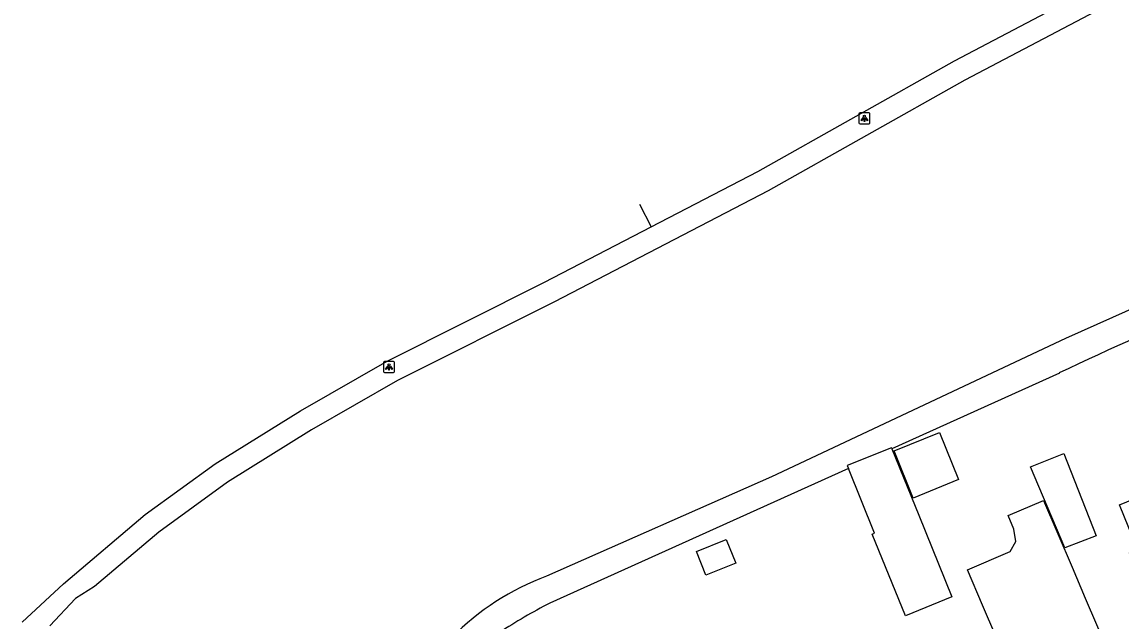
# Model space of a CAD drawing. Extents: x 158474 to 159560, y 388525 to 389605.
# Drawn here: x 158504 to 158604, y 389164.8 to 389219.3 of the extents above; entities that cross this region are included whole.
import ezdxf

# ---------------------------------------------------------------- set-up
doc = ezdxf.new("R2010")
doc.units = 0
for name, color, linetype in [('IMGEO_Fietspad_gesloten', 7, 'Continuous'), ('IMGEO_Greppel_droge_sloot', 7, 'Continuous'), ('IMGEO_Lichtpunt', 7, 'Continuous'), ('IMGEO_Loofbos', 7, 'Continuous'), ('IMGEO_Pand', 7, 'Continuous')]:
    doc.layers.add(name, color=color, linetype=linetype)

msp = doc.modelspace()

# ---------------------------------------------------------------- linework, layer by layer
at = {"layer": 'IMGEO_Fietspad_gesloten'}
for points in [[(158561.23, 389200.64), (158570.94, 389205.68), (158588.83, 389215.74), (158605.59, 389224.58), (158616.37, 389229.39), (158628.47, 389233.58), (158645.93, 389238.25), (158670.68, 389244.05), (158693.51, 389250), (158697.31, 389251.91), (158698.85, 389252.64)], [(158560.16, 389202.7), (158561.23, 389200.64)], [(158503.97, 389164.66), (158507.74, 389168.14), (158515.18, 389174.44), (158521.55, 389179.06), (158529.31, 389183.88), (158537.19, 389188.41), (158551.52, 389195.6), (158561.23, 389200.64)]]:
    msp.add_lwpolyline(points, dxfattribs=at)
at = {"layer": 'IMGEO_Greppel_droge_sloot'}
for points in [[(158684.61, 389223.4), (158684.13, 389223.28), (158668.27, 389218.8), (158608.65, 389194.82), (158598.93, 389190.48), (158572.18, 389177.89), (158551.72, 389168.84)], [(158598.38, 389187.33), (158583.13, 389180.44)], [(158579.18, 389178.65), (158552, 389166.37)]]:
    msp.add_lwpolyline(points, dxfattribs=at)
for centre, radius, start, end in [((158679.5, 389019.68), 186.25, 111.0196, 115.8212), ((158559.78, 389146.95), 23.33, 110.2218, 135.6152), ((158569.72, 389130.83), 39.71, 116.4918, 124.1364)]:
    msp.add_arc(centre, radius, start, end, dxfattribs=at)
at = {"layer": 'IMGEO_Lichtpunt'}
for p, q in [((158580.14, 389210.92), (158580.14, 389210.11)), ((158580.14, 389210.92), (158580.14, 389210.11)), ((158581.05, 389211.01), (158580.24, 389211.01)), ((158581.05, 389211.01), (158580.24, 389211.01)), ((158581.14, 389210.11), (158581.14, 389210.92)), ((158581.14, 389210.11), (158581.14, 389210.92)), ((158580.24, 389210.01), (158581.05, 389210.01)), ((158580.24, 389210.01), (158581.05, 389210.01)), ((158536.88, 389188.28), (158536.88, 389187.48)), ((158536.88, 389188.28), (158536.88, 389187.48)), ((158537.78, 389188.38), (158536.97, 389188.38)), ((158537.78, 389188.38), (158536.97, 389188.38)), ((158537.87, 389187.48), (158537.87, 389188.28)), ((158537.87, 389187.48), (158537.87, 389188.28)), ((158536.97, 389187.38), (158537.78, 389187.38)), ((158536.97, 389187.38), (158537.78, 389187.38))]:
    msp.add_line(p, q, dxfattribs=at)
for points in [[(158580.52, 389210.58), (158580.56, 389210.55), (158580.37, 389210.29), (158580.33, 389210.32), (158580.52, 389210.58)], [(158580.62, 389210.53), (158580.67, 389210.53), (158580.67, 389210.21), (158580.62, 389210.21), (158580.62, 389210.53)], [(158580.73, 389210.55), (158580.77, 389210.58), (158580.95, 389210.32), (158580.92, 389210.29), (158580.73, 389210.55)], [(158537.25, 389187.95), (158537.29, 389187.92), (158537.1, 389187.66), (158537.06, 389187.68), (158537.25, 389187.95)], [(158537.35, 389187.9), (158537.4, 389187.9), (158537.4, 389187.58), (158537.35, 389187.58), (158537.35, 389187.9)], [(158537.46, 389187.92), (158537.5, 389187.95), (158537.69, 389187.68), (158537.65, 389187.66), (158537.46, 389187.92)]]:
    msp.add_lwpolyline(points, dxfattribs=at)
for centre in [(158580.64, 389210.71), (158537.38, 389188.08)]:
    msp.add_circle(centre, 0.0994, dxfattribs=at)
for centre, start, end in [((158580.24, 389210.92), 90, 180), ((158580.24, 389210.92), 90, 180), ((158581.05, 389210.92), 0, 90), ((158581.05, 389210.92), 0, 90), ((158580.24, 389210.11), 180, 270), ((158580.24, 389210.11), 180, 270), ((158581.05, 389210.11), 270, 0), ((158581.05, 389210.11), 270, 360), ((158536.97, 389188.28), 90, 180), ((158536.97, 389188.28), 90, 180), ((158536.97, 389187.48), 180, 270), ((158536.97, 389187.48), 180, 270), ((158537.78, 389188.28), 0, 90), ((158537.78, 389188.28), 0, 90), ((158537.78, 389187.48), 270, 0), ((158537.78, 389187.48), 270, 360)]:
    msp.add_arc(centre, 0.0946, start, end, dxfattribs=at)
at = {"layer": 'IMGEO_Loofbos'}
msp.add_lwpolyline([(158606.47, 389222.79), (158589.79, 389213.99), (158571.89, 389203.92), (158552.42, 389193.81), (158538.14, 389186.65), (158530.33, 389182.16), (158522.67, 389177.4), (158516.42, 389172.86), (158510.58, 389167.89), (158508.85, 389166.82), (158506.5, 389164.33)], dxfattribs=at)
at = {"layer": 'IMGEO_Pand'}
for points in [[(158583.34, 389180.24), (158587.47, 389181.92), (158589.2, 389177.63), (158585.07, 389175.95), (158583.34, 389180.24)], [(158583.13, 389180.44), (158583.1, 389180.53), (158579.07, 389178.9), (158579.18, 389178.65)], [(158583.13, 389180.44), (158585.58, 389174.39), (158588.59, 389166.95), (158584.37, 389165.23), (158581.35, 389172.67), (158581.57, 389172.76), (158579.18, 389178.65)], [(158595.74, 389178.8), (158598.79, 389180), (158601.72, 389172.52), (158598.89, 389171.41), (158595.74, 389178.8)], [(158615.37, 389176.01), (158616.68, 389172.79), (158613.57, 389171.52), (158612.23, 389170.98), (158613.34, 389168.23), (158607.69, 389165.93), (158606.49, 389168.87), (158605.73, 389168.56), (158604.75, 389170.98), (158605.49, 389171.29), (158603.84, 389175.34), (158613.97, 389179.46), (158614.06, 389179.23)], [(158590.01, 389169.42), (158593.9, 389171.08), (158594.41, 389172), (158594.25, 389173.11), (158593.72, 389174.36), (158596.95, 389175.73), (158599.54, 389169.66), (158600.73, 389166.85), (158602.7, 389162.25), (158594.55, 389158.78), (158592.59, 389163.38), (158591.39, 389166.19), (158590.01, 389169.42)], [(158565.36, 389171.09), (158568.07, 389172.18), (158568.93, 389170.02), (158566.22, 389168.93), (158565.36, 389171.09)]]:
    msp.add_lwpolyline(points, dxfattribs=at)

doc.saveas('drawing.dxf')
